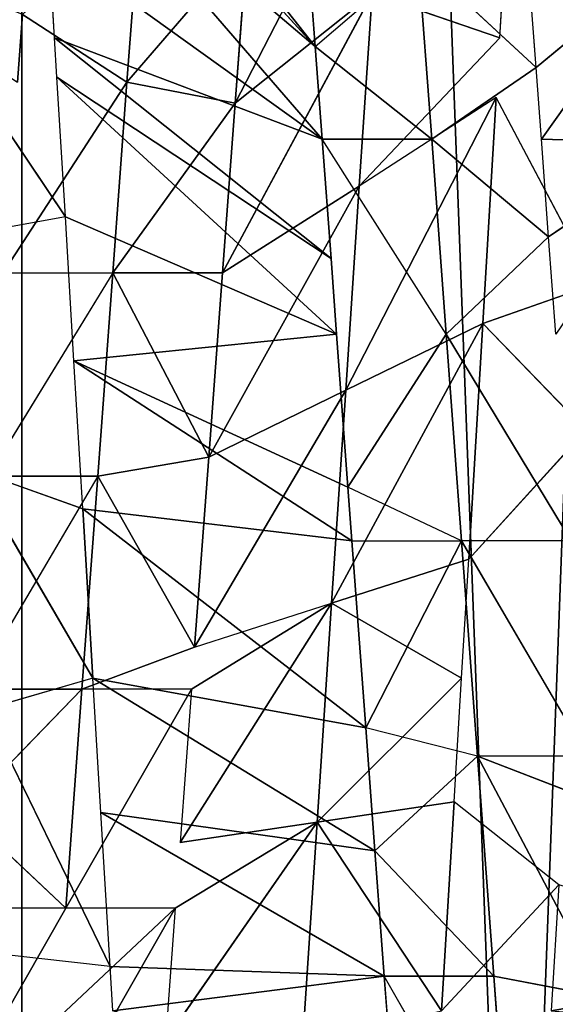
# Model space of a CAD drawing. Extents: x 143 to 263, y -61 to 82.
# Tile 655 of 717: x 250.181 to 250.609, y 72.238 to 73.024. Entities that reach past the tile are written whole.
import ezdxf

# ---------------------------------------------------------------- set-up
doc = ezdxf.new("R2010")
doc.units = 0
doc.header["$LTSCALE"] = 25.4
doc.layers.get('0').update_dxf_attribs({"color": 13, "linetype": 'CONTINUOUS'})

# ---------------------------------------------------------------- blocks, each defined once
blk = doc.blocks.new('ICE-BALL-8126_STL')
at = {"color": 41}
for p, q in [((9.30417, 46.73399, 96.34154), (9.30764, 46.84915, 96.55161)), ((9.30417, 46.73399, 96.34154), (9.30764, 46.84915, 96.55161)), ((9.38214, 46.73978, 96.37743), (9.30764, 46.84915, 96.55161)), ((9.38214, 46.73978, 96.37743), (9.30764, 46.84915, 96.55161)), ((9.247, 46.72974, 96.31182), (9.1562, 46.83912, 96.47809)), ((9.247, 46.72974, 96.31182), (9.1562, 46.83912, 96.47809)), ((9.30417, 46.73399, 96.34154), (9.1562, 46.83912, 96.47809)), ((9.30417, 46.73399, 96.34154), (9.1562, 46.83912, 96.47809)), ((9.98928, 46.78486, 96.50399), (9.79658, 46.68305, 96.4908)), ((9.98928, 46.78486, 96.50399), (9.79658, 46.68305, 96.4908)), ((9.98928, 46.78486, 96.50399), (9.97222, 46.69609, 96.50378)), ((9.98928, 46.78486, 96.50399), (9.97222, 46.69609, 96.50378)), ((9.41998, 46.77661, 93.07117), (9.27092, 46.69803, 93.12434)), ((9.41998, 46.77661, 93.07117), (9.45124, 46.68724, 93.06171)), ((9.53649, 46.76964, 93.0388), (9.45124, 46.68724, 93.06171)), ((9.53649, 46.76964, 93.0388), (9.6395, 46.67598, 93.01653)), ((9.79658, 46.77055, 96.4908), (9.62473, 46.67029, 96.45855)), ((9.8315, 46.77314, 96.49496), (9.79658, 46.68305, 96.4908)), ((9.79658, 46.77055, 96.4908), (9.79658, 46.68305, 96.4908)), ((9.62473, 46.75779, 96.45855), (9.45972, 46.65804, 96.4082)), ((9.62473, 46.75779, 96.45855), (9.62473, 46.67029, 96.45855)), ((9.45972, 46.74554, 96.4082), (9.38214, 46.73978, 96.37743)), ((9.8994, 46.74792, 92.9855), (9.8331, 46.66439, 92.99007)), ((9.8994, 46.74792, 92.9855), (10, 46.65441, 92.98291)), ((9.8994, 46.74792, 92.9855), (10, 46.74191, 92.98291)), ((9.38214, 46.73978, 96.37743), (9.30417, 46.64649, 96.34154)), ((9.38214, 46.73978, 96.37743), (9.30417, 46.73399, 96.34154)), ((9.38214, 46.73978, 96.37743), (9.45972, 46.65804, 96.4082)), ((9.15962, 46.63565, 96.26038), (9.247, 46.72974, 96.31182)), ((9.247, 46.72974, 96.31182), (9.15962, 46.72316, 96.26038)), ((9.30417, 46.73399, 96.34154), (9.247, 46.72974, 96.31182)), ((9.30417, 46.64649, 96.34154), (9.247, 46.72974, 96.31182)), ((9.22312, 46.70089, 93.14435), (9.10074, 46.70821, 93.20264)), ((10.14838, 46.70918, 96.497), (9.97222, 46.60859, 96.50378)), ((10.14838, 46.70918, 96.497), (9.97222, 46.69609, 96.50378)), ((10.14838, 46.70918, 96.497), (9.97222, 46.69609, 96.50378)), ((9.22312, 46.70089, 93.14435), (9.18811, 46.59883, 93.37074)), ((9.22312, 46.70089, 93.14435), (9.18811, 46.59883, 93.37074)), ((9.22312, 46.70089, 93.14435), (9.34175, 46.58865, 93.30004)), ((9.45124, 46.68724, 93.06171), (9.27092, 46.69803, 93.12434)), ((9.27092, 46.69803, 93.12434), (9.34175, 46.58865, 93.30004)), ((9.27092, 46.69803, 93.12434), (9.50455, 46.57787, 93.24351)), ((9.45124, 46.68724, 93.06171), (9.27092, 46.69803, 93.12434)), ((9.27092, 46.69803, 93.12434), (9.50455, 46.57787, 93.24351)), ((9.97222, 46.69609, 96.50378), (9.79658, 46.68305, 96.4908)), ((9.97222, 46.69609, 96.50378), (9.79658, 46.68305, 96.4908)), ((9.97222, 46.69609, 96.50378), (9.87234, 46.60118, 96.49883)), ((9.97222, 46.69609, 96.50378), (9.97222, 46.60859, 96.50378)), ((9.6395, 46.67598, 93.01653), (9.45124, 46.68724, 93.06171)), ((9.6395, 46.67598, 93.01653), (9.45124, 46.68724, 93.06171)), ((9.67452, 46.5666, 93.20271), (9.45124, 46.68724, 93.06171)), ((9.67452, 46.5666, 93.20271), (9.45124, 46.68724, 93.06171)), ((9.50455, 46.57787, 93.24351), (9.45124, 46.68724, 93.06171)), ((9.50455, 46.57787, 93.24351), (9.45124, 46.68724, 93.06171)), ((9.62473, 46.67029, 96.45855), (9.79658, 46.68305, 96.4908)), ((9.62473, 46.67029, 96.45855), (9.79658, 46.68305, 96.4908)), ((9.79658, 46.68305, 96.4908), (9.77405, 46.59388, 96.48769)), ((9.79658, 46.68305, 96.4908), (9.87234, 46.60118, 96.49883)), ((9.6395, 46.67598, 93.01653), (9.67452, 46.5666, 93.20271)), ((9.73448, 46.67029, 93.00108), (9.6395, 46.67598, 93.01653)), ((9.6395, 46.67598, 93.01653), (9.67452, 46.5666, 93.20271)), ((9.62473, 46.67029, 96.45855), (9.45972, 46.65804, 96.4082)), ((9.62473, 46.67029, 96.45855), (9.45972, 46.65804, 96.4082)), ((9.62473, 46.67029, 96.45855), (9.58202, 46.57962, 96.4474)), ((9.62473, 46.67029, 96.45855), (9.77405, 46.59388, 96.48769)), ((9.62473, 46.67029, 96.45855), (9.77405, 46.59388, 96.48769)), ((9.62473, 46.58279, 96.45855), (9.62473, 46.67029, 96.45855)), ((9.73448, 46.67029, 93.00108), (9.67452, 46.5666, 93.20271)), ((9.73448, 46.67029, 93.00108), (9.67452, 46.5666, 93.20271)), ((9.73448, 46.67029, 93.00108), (9.84932, 46.55502, 93.17882)), ((9.8331, 46.66439, 92.99007), (9.73448, 46.67029, 93.00108)), ((9.73448, 46.67029, 93.00108), (9.84932, 46.55502, 93.17882)), ((9.30417, 46.64649, 96.34154), (9.45972, 46.65804, 96.4082)), ((9.30417, 46.64649, 96.34154), (9.45972, 46.65804, 96.4082)), ((9.45972, 46.65804, 96.4082), (9.30417, 46.55899, 96.34154)), ((9.45972, 46.65804, 96.4082), (9.58202, 46.57962, 96.4474)), ((10, 46.65441, 92.98291), (9.8331, 46.66439, 92.99007)), ((10, 46.65441, 92.98291), (9.8331, 46.66439, 92.99007)), ((9.84932, 46.55502, 93.17882), (9.8331, 46.66439, 92.99007)), ((9.84932, 46.55502, 93.17882), (9.8331, 46.66439, 92.99007)), ((9.84932, 46.55502, 93.17882), (10, 46.65441, 92.98291)), ((9.84932, 46.55502, 93.17882), (10, 46.65441, 92.98291)), ((9.30417, 46.64649, 96.34154), (9.15962, 46.63565, 96.26038)), ((9.30417, 46.64649, 96.34154), (9.15962, 46.63565, 96.26038)), ((9.23009, 46.55349, 96.30245), (9.30417, 46.64649, 96.34154)), ((9.30417, 46.64649, 96.34154), (9.30417, 46.55899, 96.34154)), ((9.23009, 46.55349, 96.30245), (9.15962, 46.63565, 96.26038)), ((10.07061, 46.6159, 96.50243), (9.97222, 46.60859, 96.50378)), ((9.04422, 46.60852, 93.45438), (9.27547, 46.48946, 93.53883)), ((9.04422, 46.60852, 93.45438), (9.27547, 46.48946, 93.53883)), ((9.84155, 46.38243, 96.87646), (9.97222, 46.60859, 96.50378)), ((9.84155, 46.38243, 96.87646), (9.97222, 46.60859, 96.50378)), ((9.97222, 46.60859, 96.50378), (9.87234, 46.60118, 96.49883)), ((9.96449, 46.38978, 96.88259), (9.97222, 46.60859, 96.50378)), ((9.96449, 46.38978, 96.88259), (9.97222, 46.60859, 96.50378)), ((9.97222, 46.60859, 96.50378), (10, 46.39191, 96.88291)), ((9.97222, 46.60859, 96.50378), (10, 46.39191, 96.88291)), ((9.18811, 46.59883, 93.37074), (9.34175, 46.58865, 93.30004)), ((9.41077, 46.47941, 93.47648), (9.18811, 46.59883, 93.37074)), ((9.41077, 46.47941, 93.47648), (9.18811, 46.59883, 93.37074)), ((9.27547, 46.48946, 93.53883), (9.18811, 46.59883, 93.37074)), ((9.27547, 46.48946, 93.53883), (9.18811, 46.59883, 93.37074)), ((9.18811, 46.59883, 93.37074), (9.34175, 46.58865, 93.30004)), ((9.73448, 46.37602, 96.86475), (9.87234, 46.60118, 96.49883)), ((9.73448, 46.37602, 96.86475), (9.87234, 46.60118, 96.49883)), ((9.87234, 46.60118, 96.49883), (9.77405, 46.59388, 96.48769)), ((9.84155, 46.38243, 96.87646), (9.87234, 46.60118, 96.49883)), ((9.84155, 46.38243, 96.87646), (9.87234, 46.60118, 96.49883)), ((9.34175, 46.58865, 93.30004), (9.50455, 46.57787, 93.24351)), ((9.55787, 46.46849, 93.42529), (9.34175, 46.58865, 93.30004)), ((9.55787, 46.46849, 93.42529), (9.34175, 46.58865, 93.30004)), ((9.41077, 46.47941, 93.47648), (9.34175, 46.58865, 93.30004)), ((9.41077, 46.47941, 93.47648), (9.34175, 46.58865, 93.30004)), ((9.34175, 46.58865, 93.30004), (9.50455, 46.57787, 93.24351)), ((9.59922, 46.36793, 96.84128), (9.77405, 46.59388, 96.48769)), ((9.59922, 46.36793, 96.84128), (9.77405, 46.59388, 96.48769)), ((9.77405, 46.59388, 96.48769), (9.62473, 46.58279, 96.45855)), ((9.77405, 46.59388, 96.48769), (9.62473, 46.58279, 96.45855)), ((9.73448, 46.37602, 96.86475), (9.77405, 46.59388, 96.48769)), ((9.73448, 46.37602, 96.86475), (9.77405, 46.59388, 96.48769)), ((9.58202, 46.57962, 96.4474), (9.45972, 46.57054, 96.4082)), ((9.48122, 46.36087, 96.81264), (9.62473, 46.58279, 96.45855)), ((9.48122, 46.36087, 96.81264), (9.62473, 46.58279, 96.45855)), ((9.48122, 46.36087, 96.81264), (9.58202, 46.57962, 96.4474)), ((9.48122, 46.36087, 96.81264), (9.58202, 46.57962, 96.4474)), ((9.62473, 46.58279, 96.45855), (9.58202, 46.57962, 96.4474)), ((9.59922, 46.36793, 96.84128), (9.62473, 46.58279, 96.45855)), ((9.59922, 46.36793, 96.84128), (9.62473, 46.58279, 96.45855)), ((9.25472, 46.34732, 96.73487), (9.45972, 46.57054, 96.4082)), ((9.25472, 46.34732, 96.73487), (9.45972, 46.57054, 96.4082)), ((9.36619, 46.35399, 96.77703), (9.45972, 46.57054, 96.4082)), ((9.36619, 46.35399, 96.77703), (9.45972, 46.57054, 96.4082)), ((9.45972, 46.57054, 96.4082), (9.39953, 46.56607, 96.38475)), ((9.45972, 46.57054, 96.4082), (9.48122, 46.36087, 96.81264)), ((9.45972, 46.57054, 96.4082), (9.48122, 46.36087, 96.81264)), ((9.50455, 46.57787, 93.24351), (9.55787, 46.46849, 93.42529)), ((9.50455, 46.57787, 93.24351), (9.67452, 46.5666, 93.20271)), ((9.70954, 46.45723, 93.38888), (9.50455, 46.57787, 93.24351)), ((9.70954, 46.45723, 93.38888), (9.50455, 46.57787, 93.24351)), ((9.50455, 46.57787, 93.24351), (9.55787, 46.46849, 93.42529)), ((9.50455, 46.57787, 93.24351), (9.67452, 46.5666, 93.20271)), ((9.22312, 46.34543, 96.72147), (9.39953, 46.56607, 96.38475)), ((9.22312, 46.34543, 96.72147), (9.39953, 46.56607, 96.38475)), ((9.25472, 46.34732, 96.73487), (9.39953, 46.56607, 96.38475)), ((9.25472, 46.34732, 96.73487), (9.39953, 46.56607, 96.38475)), ((9.39953, 46.56607, 96.38475), (9.30417, 46.55899, 96.34154)), ((9.67452, 46.5666, 93.20271), (9.86553, 46.44564, 93.36756)), ((9.74318, 46.45473, 93.38293), (9.67452, 46.5666, 93.20271)), ((9.70954, 46.45723, 93.38888), (9.67452, 46.5666, 93.20271)), ((9.84932, 46.55502, 93.17882), (9.67452, 46.5666, 93.20271)), ((9.84932, 46.55502, 93.17882), (9.67452, 46.5666, 93.20271)), ((9.67452, 46.5666, 93.20271), (9.86553, 46.44564, 93.36756)), ((9.04442, 46.33474, 96.63273), (9.30417, 46.55899, 96.34154)), ((9.04442, 46.33474, 96.63273), (9.30417, 46.55899, 96.34154)), ((9.14731, 46.34089, 96.6866), (9.30417, 46.55899, 96.34154)), ((9.14731, 46.34089, 96.6866), (9.30417, 46.55899, 96.34154)), ((9.30417, 46.55899, 96.34154), (9.22312, 46.34543, 96.72147)), ((9.30417, 46.55899, 96.34154), (9.22312, 46.34543, 96.72147)), ((9.30417, 46.55899, 96.34154), (9.23009, 46.55349, 96.30245)), ((9.84932, 46.55502, 93.17882), (10.02639, 46.54329, 93.17255)), ((10.02355, 46.43391, 93.36198), (9.84932, 46.55502, 93.17882)), ((10.02355, 46.43391, 93.36198), (9.84932, 46.55502, 93.17882)), ((9.91799, 46.44175, 93.36394), (9.84932, 46.55502, 93.17882)), ((9.84932, 46.55502, 93.17882), (9.86553, 46.44564, 93.36756)), ((9.84932, 46.55502, 93.17882), (10.02639, 46.54329, 93.17255)), ((8.98681, 46.33126, 96.59903), (9.23009, 46.55349, 96.30245)), ((8.98681, 46.33126, 96.59903), (9.23009, 46.55349, 96.30245)), ((9.04442, 46.33474, 96.63273), (9.23009, 46.55349, 96.30245)), ((9.04442, 46.33474, 96.63273), (9.23009, 46.55349, 96.30245)), ((9.23009, 46.55349, 96.30245), (9.15962, 46.54816, 96.26038)), ((9.14707, 46.49914, 93.61348), (9.25858, 46.40321, 93.54774)), ((9.14707, 46.49914, 93.61348), (9.27547, 46.48946, 93.53883)), ((9.14707, 46.49914, 93.61348), (9.25858, 46.40321, 93.54774)), ((9.14707, 46.49914, 93.61348), (9.27547, 46.48946, 93.53883)), ((9.25858, 46.40321, 93.54774), (9.27547, 46.48946, 93.53883)), ((9.25858, 46.40321, 93.54774), (9.27547, 46.48946, 93.53883)), ((9.27547, 46.48946, 93.53883), (9.41077, 46.47941, 93.47648)), ((9.41077, 46.39191, 93.47648), (9.27547, 46.48946, 93.53883)), ((9.41077, 46.39191, 93.47648), (9.27547, 46.48946, 93.53883)), ((9.27547, 46.48946, 93.53883), (9.41077, 46.47941, 93.47648)), ((9.41077, 46.47941, 93.47648), (9.41077, 46.39191, 93.47648)), ((9.41077, 46.47941, 93.47648), (9.55787, 46.46849, 93.42529)), ((9.41077, 46.47941, 93.47648), (9.41077, 46.39191, 93.47648)), ((9.41077, 46.47941, 93.47648), (9.55787, 46.46849, 93.42529)), ((9.55787, 46.46849, 93.42529), (9.41077, 46.39191, 93.47648)), ((9.55787, 46.46849, 93.42529), (9.41077, 46.39191, 93.47648)), ((9.55787, 46.46849, 93.42529), (9.57313, 46.37986, 93.4209)), ((9.55787, 46.46849, 93.42529), (9.57313, 46.37986, 93.4209)), ((9.55787, 46.46849, 93.42529), (9.70954, 46.45723, 93.38888)), ((9.55787, 46.46849, 93.42529), (9.70954, 46.45723, 93.38888)), ((9.70954, 46.45723, 93.38888), (9.57313, 46.37986, 93.4209)), ((9.70954, 46.45723, 93.38888), (9.57313, 46.37986, 93.4209)), ((9.70954, 46.45723, 93.38888), (9.74318, 46.36723, 93.38293)), ((9.74318, 46.45473, 93.38293), (9.74318, 46.36723, 93.38293)), ((9.74318, 46.45473, 93.38293), (9.91799, 46.35425, 93.36394)), ((9.74318, 46.45473, 93.38293), (9.86553, 46.44564, 93.36756)), ((9.91799, 46.44175, 93.36394), (10.09435, 46.34115, 93.36463)), ((9.91799, 46.44175, 93.36394), (9.91799, 46.35425, 93.36394)), ((9.91799, 46.44175, 93.36394), (10.02355, 46.43391, 93.36198)), ((9.25858, 46.40321, 93.54774), (9.11667, 46.41407, 93.63363)), ((9.25858, 46.40321, 93.54774), (9.11667, 46.41407, 93.63363)), ((9.25858, 46.40321, 93.54774), (9.20452, 46.31973, 93.57806)), ((9.25858, 46.40321, 93.54774), (9.41077, 46.39191, 93.47648)), ((9.41077, 46.30441, 93.47648), (9.25858, 46.40321, 93.54774)), ((9.25858, 46.40321, 93.54774), (9.41077, 46.39191, 93.47648)), ((9.41077, 46.30441, 93.47648), (9.41077, 46.39191, 93.47648)), ((9.57313, 46.37986, 93.4209), (9.41077, 46.39191, 93.47648)), ((9.57313, 46.37986, 93.4209), (9.41077, 46.39191, 93.47648)), ((9.41077, 46.39191, 93.47648), (9.57313, 46.29235, 93.4209)), ((9.96449, 46.38978, 96.88259), (9.75933, 46.29001, 96.868)), ((9.96449, 46.38978, 96.88259), (9.84155, 46.38243, 96.87646)), ((9.96449, 46.38978, 96.88259), (9.95485, 46.3017, 96.88239)), ((10, 46.39191, 96.88291), (9.96449, 46.38978, 96.88259)), ((9.84155, 46.38243, 96.87646), (9.73448, 46.37602, 96.86475)), ((9.73448, 46.37602, 96.86475), (9.56743, 46.27853, 96.83433)), ((9.73448, 46.37602, 96.86475), (9.56743, 46.27853, 96.83433)), ((9.57313, 46.37986, 93.4209), (9.74318, 46.27973, 93.38293)), ((9.57313, 46.37986, 93.4209), (9.74318, 46.36723, 93.38293)), ((9.57313, 46.37986, 93.4209), (9.57313, 46.29235, 93.4209)), ((9.57313, 46.37986, 93.4209), (9.74318, 46.36723, 93.38293)), ((9.73448, 46.37602, 96.86475), (9.59922, 46.36793, 96.84128)), ((9.73448, 46.37602, 96.86475), (9.59922, 46.36793, 96.84128)), ((9.73448, 46.37602, 96.86475), (9.75933, 46.29001, 96.868)), ((9.59922, 46.36793, 96.84128), (9.48122, 46.36087, 96.81264)), ((9.59922, 46.36793, 96.84128), (9.56743, 46.27853, 96.83433)), ((9.74318, 46.36723, 93.38293), (9.74318, 46.27973, 93.38293)), ((9.74318, 46.36723, 93.38293), (9.84096, 46.27247, 93.36987)), ((9.74318, 46.36723, 93.38293), (9.91799, 46.35425, 93.36394)), ((9.74318, 46.36723, 93.38293), (9.91799, 46.35425, 93.36394)), ((9.48122, 46.36087, 96.81264), (9.36619, 46.35399, 96.77703)), ((9.36619, 46.35399, 96.77703), (9.22312, 46.25793, 96.72147)), ((9.36619, 46.35399, 96.77703), (9.25472, 46.34732, 96.73487)), ((9.36619, 46.35399, 96.77703), (9.3819, 46.26743, 96.78236)), ((9.91799, 46.35425, 93.36394), (9.84096, 46.27247, 93.36987)), ((9.91799, 46.35425, 93.36394), (9.91799, 46.26675, 93.36394)), ((9.22312, 46.34543, 96.72147), (9.14731, 46.34089, 96.6866)), ((9.25472, 46.34732, 96.73487), (9.22312, 46.34543, 96.72147)), ((0, 46.31937, 84.91157), (21.2, 46.31937, 84.91157)), ((0, 46.31937, 84.91157), (21.2, 46.31937, 84.91157)), ((0, 46.31937, 104.95425), (21.2, 46.31937, 104.95425)), ((0, 46.31937, 104.95425), (21.2, 46.31937, 104.95425)), ((9.20452, 46.31973, 93.57806), (9.25858, 46.31571, 93.54774))]:
    blk.add_line(p, q, dxfattribs=at)
mesh = blk.add_polyface(dxfattribs=at)
corners = [(21.2, 47.10861, 89.89464), (0, 46.31937, 84.91157), (21.2, 46.31937, 84.91157), (0, 47.10861, 89.89464)]
mesh.append_faces([[corners[k] for k in face] for face in [(0, 1, 2), (1, 0, 3)]], dxfattribs={"vtx0": -1, "color": 41})
mesh = blk.add_polyface(dxfattribs=at)
corners = [(21.2, 46.31937, 104.95425), (0, 47.10861, 99.97118), (21.2, 47.10861, 99.97118), (0, 46.31937, 104.95425)]
mesh.append_faces([[corners[k] for k in face] for face in [(0, 1, 2), (1, 0, 3)]], dxfattribs={"vtx0": -1, "color": 41})
mesh = blk.add_polyface(dxfattribs=at)
corners = [(9.96114, 46.96354, 93.36227), (9.8994, 46.74792, 92.9855), (10, 46.74191, 92.98291)]
mesh.append_faces([[corners[k] for k in face] for face in [(0, 1, 2)]], dxfattribs={"color": 41})
mesh = blk.add_polyface(dxfattribs=at)
corners = [(9.96114, 46.96354, 93.36227), (10, 46.74191, 92.98291), (10.01815, 46.95931, 93.3619)]
mesh.append_faces([[corners[k] for k in face] for face in [(0, 1, 2)]], dxfattribs={"color": 41})
mesh = blk.add_polyface(dxfattribs=at)
corners = [(9.30764, 46.84915, 96.55161), (9.30417, 46.73399, 96.34154), (9.1562, 46.83912, 96.47809)]
mesh.append_faces([[corners[k] for k in face] for face in [(0, 1, 2)]], dxfattribs={"color": 41})
mesh = blk.add_polyface(dxfattribs=at)
corners = [(9.30764, 46.84915, 96.55161), (9.38214, 46.73978, 96.37743), (9.30417, 46.73399, 96.34154)]
mesh.append_faces([[corners[k] for k in face] for face in [(0, 1, 2)]], dxfattribs={"color": 41})
mesh = blk.add_polyface(dxfattribs=at)
corners = [(9.30764, 46.84915, 96.55161), (9.45972, 46.74554, 96.4082), (9.38214, 46.73978, 96.37743)]
mesh.append_faces([[corners[k] for k in face] for face in [(0, 1, 2)]], dxfattribs={"color": 41})
mesh = blk.add_polyface(dxfattribs=at)
corners = [(9.1562, 46.83912, 96.47809), (9.247, 46.72974, 96.31182), (9.15962, 46.72316, 96.26038)]
mesh.append_faces([[corners[k] for k in face] for face in [(0, 1, 2)]], dxfattribs={"color": 41})
mesh = blk.add_polyface(dxfattribs=at)
corners = [(9.1562, 46.83912, 96.47809), (9.30417, 46.73399, 96.34154), (9.247, 46.72974, 96.31182)]
mesh.append_faces([[corners[k] for k in face] for face in [(0, 1, 2)]], dxfattribs={"color": 41})
mesh = blk.add_polyface(dxfattribs=at)
corners = [(0, 44.9885, 114.9556), (23, 46.80443, 110.13866), (0, 46.80443, 110.13866), (23, 44.9885, 114.9556)]
mesh.append_faces([[corners[k] for k in face] for face in [(0, 1, 2), (1, 0, 3)]], dxfattribs={"vtx0": -1, "color": 41})
mesh = blk.add_polyface(dxfattribs=at)
corners = [(0, 46.80443, 79.72717), (23, 44.9885, 74.91022), (0, 44.9885, 74.91022), (23, 46.80443, 79.72717)]
mesh.append_faces([[corners[k] for k in face] for face in [(0, 1, 2), (1, 0, 3)]], dxfattribs={"vtx0": -1, "color": 41})
mesh = blk.add_polyface(dxfattribs=at)
corners = [(10.14838, 46.70918, 96.497), (9.98928, 46.78486, 96.50399), (10.14838, 46.79668, 96.497)]
mesh.append_faces([[corners[k] for k in face] for face in [(0, 1, 2)]], dxfattribs={"color": 41})
mesh = blk.add_polyface(dxfattribs=at)
corners = [(9.98928, 46.78486, 96.50399), (9.97222, 46.69609, 96.50378), (9.79658, 46.68305, 96.4908)]
mesh.append_faces([[corners[k] for k in face] for face in [(0, 1, 2)]], dxfattribs={"color": 41})
mesh = blk.add_polyface(dxfattribs=at)
corners = [(9.98928, 46.78486, 96.50399), (9.79658, 46.68305, 96.4908), (9.8315, 46.77314, 96.49496)]
mesh.append_faces([[corners[k] for k in face] for face in [(0, 1, 2)]], dxfattribs={"color": 41})
mesh = blk.add_polyface(dxfattribs=at)
corners = [(10.14838, 46.70918, 96.497), (9.97222, 46.69609, 96.50378), (9.98928, 46.78486, 96.50399)]
mesh.append_faces([[corners[k] for k in face] for face in [(0, 1, 2)]], dxfattribs={"color": 41})
mesh = blk.add_polyface(dxfattribs=at)
corners = [(9.45124, 46.68724, 93.06171), (9.41998, 46.77661, 93.07117), (9.27092, 46.69803, 93.12434)]
mesh.append_faces([[corners[k] for k in face] for face in [(0, 1, 2)]], dxfattribs={"color": 41})
mesh = blk.add_polyface(dxfattribs=at)
corners = [(9.6395, 46.67598, 93.01653), (9.53649, 46.76964, 93.0388), (9.45124, 46.68724, 93.06171)]
mesh.append_faces([[corners[k] for k in face] for face in [(0, 1, 2)]], dxfattribs={"color": 41})
mesh = blk.add_polyface(dxfattribs=at)
corners = [(9.79658, 46.68305, 96.4908), (9.62473, 46.67029, 96.45855), (9.79658, 46.77055, 96.4908)]
mesh.append_faces([[corners[k] for k in face] for face in [(0, 1, 2)]], dxfattribs={"color": 41})
mesh = blk.add_polyface(dxfattribs=at)
corners = [(9.62473, 46.67029, 96.45855), (9.45972, 46.65804, 96.4082), (9.62473, 46.75779, 96.45855)]
mesh.append_faces([[corners[k] for k in face] for face in [(0, 1, 2)]], dxfattribs={"color": 41})
mesh = blk.add_polyface(dxfattribs=at)
corners = [(10, 46.65441, 92.98291), (9.8994, 46.74792, 92.9855), (9.8331, 46.66439, 92.99007)]
mesh.append_faces([[corners[k] for k in face] for face in [(0, 1, 2)]], dxfattribs={"color": 41})
mesh = blk.add_polyface(dxfattribs=at)
corners = [(9.45972, 46.65804, 96.4082), (9.30417, 46.64649, 96.34154), (9.38214, 46.73978, 96.37743)]
mesh.append_faces([[corners[k] for k in face] for face in [(0, 1, 2)]], dxfattribs={"color": 41})
mesh = blk.add_polyface(dxfattribs=at)
corners = [(9.30417, 46.64649, 96.34154), (9.15962, 46.63565, 96.26038), (9.247, 46.72974, 96.31182)]
mesh.append_faces([[corners[k] for k in face] for face in [(0, 1, 2)]], dxfattribs={"color": 41})
mesh = blk.add_polyface(dxfattribs=at)
corners = [(9.18811, 46.59883, 93.37074), (9.22312, 46.70089, 93.14435), (9.10074, 46.70821, 93.20264)]
mesh.append_faces([[corners[k] for k in face] for face in [(0, 1, 2)]], dxfattribs={"color": 41})
mesh = blk.add_polyface(dxfattribs=at)
corners = [(10.14838, 46.70918, 96.497), (9.97222, 46.60859, 96.50378), (9.97222, 46.69609, 96.50378)]
mesh.append_faces([[corners[k] for k in face] for face in [(0, 1, 2)]], dxfattribs={"color": 41})
mesh = blk.add_polyface(dxfattribs=at)
corners = [(9.18811, 46.59883, 93.37074), (9.34175, 46.58865, 93.30004), (9.22312, 46.70089, 93.14435)]
mesh.append_faces([[corners[k] for k in face] for face in [(0, 1, 2)]], dxfattribs={"color": 41})
mesh = blk.add_polyface(dxfattribs=at)
corners = [(9.34175, 46.58865, 93.30004), (9.50455, 46.57787, 93.24351), (9.27092, 46.69803, 93.12434)]
mesh.append_faces([[corners[k] for k in face] for face in [(0, 1, 2)]], dxfattribs={"color": 41})
mesh = blk.add_polyface(dxfattribs=at)
corners = [(9.50455, 46.57787, 93.24351), (9.45124, 46.68724, 93.06171), (9.27092, 46.69803, 93.12434)]
mesh.append_faces([[corners[k] for k in face] for face in [(0, 1, 2)]], dxfattribs={"color": 41})
mesh = blk.add_polyface(dxfattribs=at)
corners = [(9.97222, 46.69609, 96.50378), (9.87234, 46.60118, 96.49883), (9.79658, 46.68305, 96.4908)]
mesh.append_faces([[corners[k] for k in face] for face in [(0, 1, 2)]], dxfattribs={"color": 41})
mesh = blk.add_polyface(dxfattribs=at)
corners = [(9.67452, 46.5666, 93.20271), (9.6395, 46.67598, 93.01653), (9.45124, 46.68724, 93.06171)]
mesh.append_faces([[corners[k] for k in face] for face in [(0, 1, 2)]], dxfattribs={"color": 41})
mesh = blk.add_polyface(dxfattribs=at)
corners = [(9.50455, 46.57787, 93.24351), (9.67452, 46.5666, 93.20271), (9.45124, 46.68724, 93.06171)]
mesh.append_faces([[corners[k] for k in face] for face in [(0, 1, 2)]], dxfattribs={"color": 41})
mesh = blk.add_polyface(dxfattribs=at)
corners = [(9.79658, 46.68305, 96.4908), (9.77405, 46.59388, 96.48769), (9.62473, 46.67029, 96.45855)]
mesh.append_faces([[corners[k] for k in face] for face in [(0, 1, 2)]], dxfattribs={"color": 41})
mesh = blk.add_polyface(dxfattribs=at)
corners = [(9.67452, 46.5666, 93.20271), (9.73448, 46.67029, 93.00108), (9.6395, 46.67598, 93.01653)]
mesh.append_faces([[corners[k] for k in face] for face in [(0, 1, 2)]], dxfattribs={"color": 41})
mesh = blk.add_polyface(dxfattribs=at)
corners = [(9.62473, 46.67029, 96.45855), (9.58202, 46.57962, 96.4474), (9.45972, 46.65804, 96.4082)]
mesh.append_faces([[corners[k] for k in face] for face in [(0, 1, 2)]], dxfattribs={"color": 41})
mesh = blk.add_polyface(dxfattribs=at)
corners = [(9.77405, 46.59388, 96.48769), (9.62473, 46.58279, 96.45855), (9.62473, 46.67029, 96.45855)]
mesh.append_faces([[corners[k] for k in face] for face in [(0, 1, 2)]], dxfattribs={"color": 41})
mesh = blk.add_polyface(dxfattribs=at)
corners = [(9.67452, 46.5666, 93.20271), (9.84932, 46.55502, 93.17882), (9.73448, 46.67029, 93.00108)]
mesh.append_faces([[corners[k] for k in face] for face in [(0, 1, 2)]], dxfattribs={"color": 41})
mesh = blk.add_polyface(dxfattribs=at)
corners = [(9.84932, 46.55502, 93.17882), (9.8331, 46.66439, 92.99007), (9.73448, 46.67029, 93.00108)]
mesh.append_faces([[corners[k] for k in face] for face in [(0, 1, 2)]], dxfattribs={"color": 41})
mesh = blk.add_polyface(dxfattribs=at)
corners = [(9.45972, 46.65804, 96.4082), (9.30417, 46.55899, 96.34154), (9.30417, 46.64649, 96.34154)]
mesh.append_faces([[corners[k] for k in face] for face in [(0, 1, 2)]], dxfattribs={"color": 41})
mesh = blk.add_polyface(dxfattribs=at)
corners = [(9.84932, 46.55502, 93.17882), (10, 46.65441, 92.98291), (9.8331, 46.66439, 92.99007)]
mesh.append_faces([[corners[k] for k in face] for face in [(0, 1, 2)]], dxfattribs={"color": 41})
mesh = blk.add_polyface(dxfattribs=at)
corners = [(9.84932, 46.55502, 93.17882), (10.02639, 46.54329, 93.17255), (10, 46.65441, 92.98291)]
mesh.append_faces([[corners[k] for k in face] for face in [(0, 1, 2)]], dxfattribs={"color": 41})
mesh = blk.add_polyface(dxfattribs=at)
corners = [(9.30417, 46.64649, 96.34154), (9.23009, 46.55349, 96.30245), (9.15962, 46.63565, 96.26038)]
mesh.append_faces([[corners[k] for k in face] for face in [(0, 1, 2)]], dxfattribs={"color": 41})
mesh = blk.add_polyface(dxfattribs=at)
corners = [(10, 46.39191, 96.88291), (9.97222, 46.60859, 96.50378), (10.07061, 46.6159, 96.50243)]
mesh.append_faces([[corners[k] for k in face] for face in [(0, 1, 2)]], dxfattribs={"color": 41})
mesh = blk.add_polyface(dxfattribs=at)
corners = [(9.14707, 46.49914, 93.61348), (9.27547, 46.48946, 93.53883), (9.04422, 46.60852, 93.45438)]
mesh.append_faces([[corners[k] for k in face] for face in [(0, 1, 2)]], dxfattribs={"color": 41})
mesh = blk.add_polyface(dxfattribs=at)
corners = [(9.27547, 46.48946, 93.53883), (9.18811, 46.59883, 93.37074), (9.04422, 46.60852, 93.45438)]
mesh.append_faces([[corners[k] for k in face] for face in [(0, 1, 2)]], dxfattribs={"color": 41})
mesh = blk.add_polyface(dxfattribs=at)
corners = [(9.84155, 46.38243, 96.87646), (9.87234, 46.60118, 96.49883), (9.97222, 46.60859, 96.50378)]
mesh.append_faces([[corners[k] for k in face] for face in [(0, 1, 2)]], dxfattribs={"color": 41})
mesh = blk.add_polyface(dxfattribs=at)
corners = [(9.96449, 46.38978, 96.88259), (9.84155, 46.38243, 96.87646), (9.97222, 46.60859, 96.50378)]
mesh.append_faces([[corners[k] for k in face] for face in [(0, 1, 2)]], dxfattribs={"color": 41})
mesh = blk.add_polyface(dxfattribs=at)
corners = [(10, 46.39191, 96.88291), (9.96449, 46.38978, 96.88259), (9.97222, 46.60859, 96.50378)]
mesh.append_faces([[corners[k] for k in face] for face in [(0, 1, 2)]], dxfattribs={"color": 41})
mesh = blk.add_polyface(dxfattribs=at)
corners = [(9.41077, 46.47941, 93.47648), (9.34175, 46.58865, 93.30004), (9.18811, 46.59883, 93.37074)]
mesh.append_faces([[corners[k] for k in face] for face in [(0, 1, 2)]], dxfattribs={"color": 41})
mesh = blk.add_polyface(dxfattribs=at)
corners = [(9.27547, 46.48946, 93.53883), (9.41077, 46.47941, 93.47648), (9.18811, 46.59883, 93.37074)]
mesh.append_faces([[corners[k] for k in face] for face in [(0, 1, 2)]], dxfattribs={"color": 41})
mesh = blk.add_polyface(dxfattribs=at)
corners = [(9.73448, 46.37602, 96.86475), (9.77405, 46.59388, 96.48769), (9.87234, 46.60118, 96.49883)]
mesh.append_faces([[corners[k] for k in face] for face in [(0, 1, 2)]], dxfattribs={"color": 41})
mesh = blk.add_polyface(dxfattribs=at)
corners = [(9.84155, 46.38243, 96.87646), (9.73448, 46.37602, 96.86475), (9.87234, 46.60118, 96.49883)]
mesh.append_faces([[corners[k] for k in face] for face in [(0, 1, 2)]], dxfattribs={"color": 41})
mesh = blk.add_polyface(dxfattribs=at)
corners = [(9.55787, 46.46849, 93.42529), (9.50455, 46.57787, 93.24351), (9.34175, 46.58865, 93.30004)]
mesh.append_faces([[corners[k] for k in face] for face in [(0, 1, 2)]], dxfattribs={"color": 41})
mesh = blk.add_polyface(dxfattribs=at)
corners = [(9.41077, 46.47941, 93.47648), (9.55787, 46.46849, 93.42529), (9.34175, 46.58865, 93.30004)]
mesh.append_faces([[corners[k] for k in face] for face in [(0, 1, 2)]], dxfattribs={"color": 41})
mesh = blk.add_polyface(dxfattribs=at)
corners = [(9.59922, 46.36793, 96.84128), (9.62473, 46.58279, 96.45855), (9.77405, 46.59388, 96.48769)]
mesh.append_faces([[corners[k] for k in face] for face in [(0, 1, 2)]], dxfattribs={"color": 41})
mesh = blk.add_polyface(dxfattribs=at)
corners = [(9.73448, 46.37602, 96.86475), (9.59922, 46.36793, 96.84128), (9.77405, 46.59388, 96.48769)]
mesh.append_faces([[corners[k] for k in face] for face in [(0, 1, 2)]], dxfattribs={"color": 41})
mesh = blk.add_polyface(dxfattribs=at)
corners = [(9.48122, 46.36087, 96.81264), (9.45972, 46.57054, 96.4082), (9.58202, 46.57962, 96.4474)]
mesh.append_faces([[corners[k] for k in face] for face in [(0, 1, 2)]], dxfattribs={"color": 41})
mesh = blk.add_polyface(dxfattribs=at)
corners = [(9.48122, 46.36087, 96.81264), (9.58202, 46.57962, 96.4474), (9.62473, 46.58279, 96.45855)]
mesh.append_faces([[corners[k] for k in face] for face in [(0, 1, 2)]], dxfattribs={"color": 41})
mesh = blk.add_polyface(dxfattribs=at)
corners = [(9.59922, 46.36793, 96.84128), (9.48122, 46.36087, 96.81264), (9.62473, 46.58279, 96.45855)]
mesh.append_faces([[corners[k] for k in face] for face in [(0, 1, 2)]], dxfattribs={"color": 41})
mesh = blk.add_polyface(dxfattribs=at)
corners = [(9.25472, 46.34732, 96.73487), (9.39953, 46.56607, 96.38475), (9.45972, 46.57054, 96.4082)]
mesh.append_faces([[corners[k] for k in face] for face in [(0, 1, 2)]], dxfattribs={"color": 41})
mesh = blk.add_polyface(dxfattribs=at)
corners = [(9.36619, 46.35399, 96.77703), (9.25472, 46.34732, 96.73487), (9.45972, 46.57054, 96.4082)]
mesh.append_faces([[corners[k] for k in face] for face in [(0, 1, 2)]], dxfattribs={"color": 41})
mesh = blk.add_polyface(dxfattribs=at)
corners = [(9.48122, 46.36087, 96.81264), (9.36619, 46.35399, 96.77703), (9.45972, 46.57054, 96.4082)]
mesh.append_faces([[corners[k] for k in face] for face in [(0, 1, 2)]], dxfattribs={"color": 41})
mesh = blk.add_polyface(dxfattribs=at)
corners = [(9.70954, 46.45723, 93.38888), (9.67452, 46.5666, 93.20271), (9.50455, 46.57787, 93.24351)]
mesh.append_faces([[corners[k] for k in face] for face in [(0, 1, 2)]], dxfattribs={"color": 41})
mesh = blk.add_polyface(dxfattribs=at)
corners = [(9.55787, 46.46849, 93.42529), (9.70954, 46.45723, 93.38888), (9.50455, 46.57787, 93.24351)]
mesh.append_faces([[corners[k] for k in face] for face in [(0, 1, 2)]], dxfattribs={"color": 41})
mesh = blk.add_polyface(dxfattribs=at)
corners = [(9.22312, 46.34543, 96.72147), (9.30417, 46.55899, 96.34154), (9.39953, 46.56607, 96.38475)]
mesh.append_faces([[corners[k] for k in face] for face in [(0, 1, 2)]], dxfattribs={"color": 41})
mesh = blk.add_polyface(dxfattribs=at)
corners = [(9.25472, 46.34732, 96.73487), (9.22312, 46.34543, 96.72147), (9.39953, 46.56607, 96.38475)]
mesh.append_faces([[corners[k] for k in face] for face in [(0, 1, 2)]], dxfattribs={"color": 41})
mesh = blk.add_polyface(dxfattribs=at)
corners = [(9.74318, 46.45473, 93.38293), (9.86553, 46.44564, 93.36756), (9.67452, 46.5666, 93.20271)]
mesh.append_faces([[corners[k] for k in face] for face in [(0, 1, 2)]], dxfattribs={"color": 41})
mesh = blk.add_polyface(dxfattribs=at)
corners = [(9.86553, 46.44564, 93.36756), (9.84932, 46.55502, 93.17882), (9.67452, 46.5666, 93.20271)]
mesh.append_faces([[corners[k] for k in face] for face in [(0, 1, 2)]], dxfattribs={"color": 41})
mesh = blk.add_polyface(dxfattribs=at)
corners = [(9.04442, 46.33474, 96.63273), (9.23009, 46.55349, 96.30245), (9.30417, 46.55899, 96.34154)]
mesh.append_faces([[corners[k] for k in face] for face in [(0, 1, 2)]], dxfattribs={"color": 41})
mesh = blk.add_polyface(dxfattribs=at)
corners = [(9.14731, 46.34089, 96.6866), (9.04442, 46.33474, 96.63273), (9.30417, 46.55899, 96.34154)]
mesh.append_faces([[corners[k] for k in face] for face in [(0, 1, 2)]], dxfattribs={"color": 41})
mesh = blk.add_polyface(dxfattribs=at)
corners = [(9.22312, 46.34543, 96.72147), (9.14731, 46.34089, 96.6866), (9.30417, 46.55899, 96.34154)]
mesh.append_faces([[corners[k] for k in face] for face in [(0, 1, 2)]], dxfattribs={"color": 41})
mesh = blk.add_polyface(dxfattribs=at)
corners = [(10.02355, 46.43391, 93.36198), (10.02639, 46.54329, 93.17255), (9.84932, 46.55502, 93.17882)]
mesh.append_faces([[corners[k] for k in face] for face in [(0, 1, 2)]], dxfattribs={"color": 41})
mesh = blk.add_polyface(dxfattribs=at)
corners = [(9.91799, 46.44175, 93.36394), (10.02355, 46.43391, 93.36198), (9.84932, 46.55502, 93.17882)]
mesh.append_faces([[corners[k] for k in face] for face in [(0, 1, 2)]], dxfattribs={"color": 41})
mesh = blk.add_polyface(dxfattribs=at)
corners = [(9.23009, 46.55349, 96.30245), (8.94543, 46.32868, 96.57315), (9.15962, 46.54816, 96.26038), (8.98681, 46.33126, 96.59903)]
mesh.append_faces([[corners[k] for k in face] for face in [(0, 1, 2), (1, 0, 3)]], dxfattribs={"vtx0": -1, "color": 41})
mesh = blk.add_polyface(dxfattribs=at)
corners = [(9.04442, 46.33474, 96.63273), (8.98681, 46.33126, 96.59903), (9.23009, 46.55349, 96.30245)]
mesh.append_faces([[corners[k] for k in face] for face in [(0, 1, 2)]], dxfattribs={"color": 41})
mesh = blk.add_polyface(dxfattribs=at)
corners = [(9.25858, 46.40321, 93.54774), (9.14707, 46.49914, 93.61348), (9.11667, 46.41407, 93.63363)]
mesh.append_faces([[corners[k] for k in face] for face in [(0, 1, 2)]], dxfattribs={"color": 41})
mesh = blk.add_polyface(dxfattribs=at)
corners = [(9.27547, 46.48946, 93.53883), (9.14707, 46.49914, 93.61348), (9.25858, 46.40321, 93.54774)]
mesh.append_faces([[corners[k] for k in face] for face in [(0, 1, 2)]], dxfattribs={"color": 41})
mesh = blk.add_polyface(dxfattribs=at)
corners = [(9.41077, 46.39191, 93.47648), (9.27547, 46.48946, 93.53883), (9.25858, 46.40321, 93.54774)]
mesh.append_faces([[corners[k] for k in face] for face in [(0, 1, 2)]], dxfattribs={"color": 41})
mesh = blk.add_polyface(dxfattribs=at)
corners = [(9.41077, 46.47941, 93.47648), (9.27547, 46.48946, 93.53883), (9.41077, 46.39191, 93.47648)]
mesh.append_faces([[corners[k] for k in face] for face in [(0, 1, 2)]], dxfattribs={"color": 41})
mesh = blk.add_polyface(dxfattribs=at)
corners = [(9.55787, 46.46849, 93.42529), (9.41077, 46.47941, 93.47648), (9.41077, 46.39191, 93.47648)]
mesh.append_faces([[corners[k] for k in face] for face in [(0, 1, 2)]], dxfattribs={"color": 41})
mesh = blk.add_polyface(dxfattribs=at)
corners = [(9.57313, 46.37986, 93.4209), (9.55787, 46.46849, 93.42529), (9.41077, 46.39191, 93.47648)]
mesh.append_faces([[corners[k] for k in face] for face in [(0, 1, 2)]], dxfattribs={"color": 41})
mesh = blk.add_polyface(dxfattribs=at)
corners = [(9.70954, 46.45723, 93.38888), (9.55787, 46.46849, 93.42529), (9.57313, 46.37986, 93.4209)]
mesh.append_faces([[corners[k] for k in face] for face in [(0, 1, 2)]], dxfattribs={"color": 41})
mesh = blk.add_polyface(dxfattribs=at)
corners = [(9.74318, 46.36723, 93.38293), (9.70954, 46.45723, 93.38888), (9.57313, 46.37986, 93.4209)]
mesh.append_faces([[corners[k] for k in face] for face in [(0, 1, 2)]], dxfattribs={"color": 41})
mesh = blk.add_polyface(dxfattribs=at)
corners = [(9.91799, 46.35425, 93.36394), (9.74318, 46.45473, 93.38293), (9.74318, 46.36723, 93.38293)]
mesh.append_faces([[corners[k] for k in face] for face in [(0, 1, 2)]], dxfattribs={"color": 41})
mesh = blk.add_polyface(dxfattribs=at)
corners = [(10.09435, 46.25365, 93.36463), (9.91799, 46.35425, 93.36394), (9.91799, 46.26675, 93.36394), (9.91799, 46.44175, 93.36394), (10.09435, 46.34115, 93.36463)]
mesh.append_faces([[corners[k] for k in face] for face in [(0, 1, 2), (3, 0, 4)]], dxfattribs={"vtx0": -1, "color": 41})
mesh.append_faces([[corners[k] for k in face] for face in [(1, 0, 3)]], dxfattribs={"vtx0": -1, "vtx1": -1, "color": 41})
mesh = blk.add_polyface(dxfattribs=at)
corners = [(9.25858, 46.40321, 93.54774), (9.11667, 46.41407, 93.63363), (9.20452, 46.31973, 93.57806)]
mesh.append_faces([[corners[k] for k in face] for face in [(0, 1, 2)]], dxfattribs={"color": 41})
mesh = blk.add_polyface(dxfattribs=at)
corners = [(9.41077, 46.39191, 93.47648), (9.25858, 46.40321, 93.54774), (9.41077, 46.30441, 93.47648)]
mesh.append_faces([[corners[k] for k in face] for face in [(0, 1, 2)]], dxfattribs={"color": 41})
mesh = blk.add_polyface(dxfattribs=at)
corners = [(9.57313, 46.37986, 93.4209), (9.41077, 46.39191, 93.47648), (9.57313, 46.29235, 93.4209)]
mesh.append_faces([[corners[k] for k in face] for face in [(0, 1, 2)]], dxfattribs={"color": 41})
mesh = blk.add_polyface(dxfattribs=at)
corners = [(9.96449, 46.38978, 96.88259), (9.95485, 46.3017, 96.88239), (9.75933, 46.29001, 96.868)]
mesh.append_faces([[corners[k] for k in face] for face in [(0, 1, 2)]], dxfattribs={"color": 41})
mesh = blk.add_polyface(dxfattribs=at)
corners = [(9.75933, 46.29001, 96.868), (9.56743, 46.27853, 96.83433), (9.73448, 46.37602, 96.86475)]
mesh.append_faces([[corners[k] for k in face] for face in [(0, 1, 2)]], dxfattribs={"color": 41})
mesh = blk.add_polyface(dxfattribs=at)
corners = [(9.73448, 46.37602, 96.86475), (9.56743, 46.27853, 96.83433), (9.59922, 46.36793, 96.84128)]
mesh.append_faces([[corners[k] for k in face] for face in [(0, 1, 2)]], dxfattribs={"color": 41})
mesh = blk.add_polyface(dxfattribs=at)
corners = [(9.74318, 46.36723, 93.38293), (9.57313, 46.37986, 93.4209), (9.74318, 46.27973, 93.38293)]
mesh.append_faces([[corners[k] for k in face] for face in [(0, 1, 2)]], dxfattribs={"color": 41})
mesh = blk.add_polyface(dxfattribs=at)
corners = [(9.91799, 46.35425, 93.36394), (9.74318, 46.36723, 93.38293), (9.84096, 46.27247, 93.36987)]
mesh.append_faces([[corners[k] for k in face] for face in [(0, 1, 2)]], dxfattribs={"color": 41})
mesh = blk.add_polyface(dxfattribs=at)
corners = [(9.3819, 46.26743, 96.78236), (9.22312, 46.25793, 96.72147), (9.36619, 46.35399, 96.77703)]
mesh.append_faces([[corners[k] for k in face] for face in [(0, 1, 2)]], dxfattribs={"color": 41})
mesh = blk.add_polyface(dxfattribs=at)
corners = [(9.22312, 46.25793, 96.72147), (9.03933, 46.24693, 96.62985), (9.14731, 46.34089, 96.6866)]
mesh.append_faces([[corners[k] for k in face] for face in [(0, 1, 2)]], dxfattribs={"color": 41})
mesh = blk.add_polyface(dxfattribs=at)
corners = [(21.2, 46.31937, 84.91157), (0, 45.01358, 80.03829), (21.2, 45.01358, 80.03829), (0, 46.31937, 84.91157)]
mesh.append_faces([[corners[k] for k in face] for face in [(0, 1, 2), (1, 0, 3)]], dxfattribs={"vtx0": -1, "color": 41})
mesh = blk.add_polyface(dxfattribs=at)
corners = [(21.2, 45.01358, 109.82753), (0, 46.31937, 104.95425), (21.2, 46.31937, 104.95425), (0, 45.01358, 109.82753)]
mesh.append_faces([[corners[k] for k in face] for face in [(0, 1, 2), (1, 0, 3)]], dxfattribs={"vtx0": -1, "color": 41})
mesh = blk.add_polyface(dxfattribs=at)
corners = [(9.20452, 46.31973, 93.57806), (9.11407, 46.09491, 93.19578), (9.25858, 46.31571, 93.54774)]
mesh.append_faces([[corners[k] for k in face] for face in [(0, 1, 2)]], dxfattribs={"color": 41})

msp = doc.modelspace()

# ---------------------------------------------------------------- block references
at = {"color": 0, "rotation": 270}
msp.add_blockref('ICE-BALL-8126_STL', (203.86356, 82.23263), dxfattribs=at)

doc.saveas('drawing.dxf')
